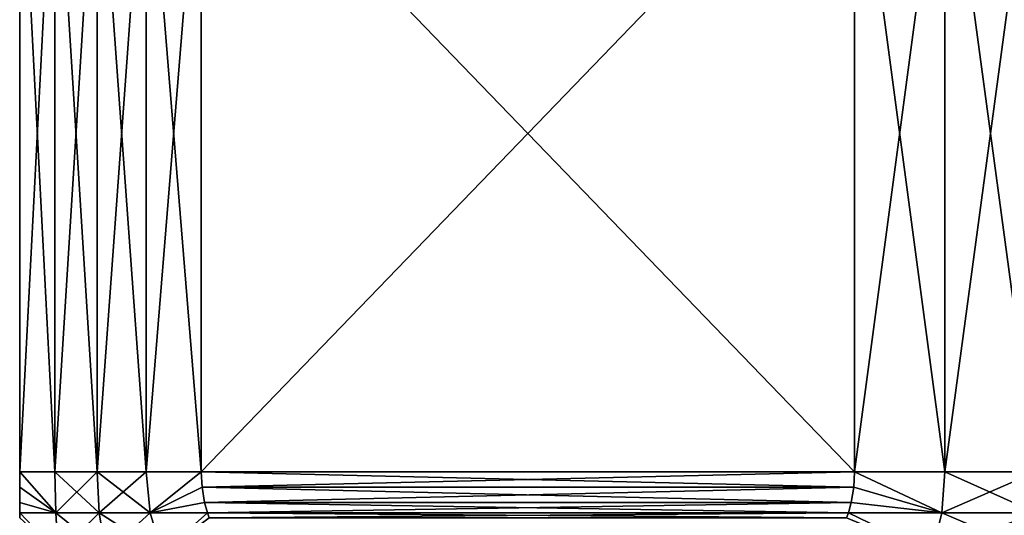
# Model space of a CAD drawing. Header units: metres. Extents: x -109 to 109, y -78 to 121.
# Tile 268 of 656: x -91.5 to -76.97, y 73.28 to 80.6. Entities that reach past the tile are written whole.
import ezdxf

# ---------------------------------------------------------------- set-up
doc = ezdxf.new("R2010")
doc.units = ezdxf.units.M
doc.layers.add('solid_508554_SW0001', color=7, linetype='CONTINUOUS')

msp = doc.modelspace()

# ---------------------------------------------------------------- linework, layer by layer
at = {"layer": 'solid_508554_SW0001'}
for points in [[(-90.979362, 73.925629, -25.192062), (-90.979362, 83.925629, -25.192062), (-91.5, 83.925629, -26.432236)], [(-91.5, 73.925629, -37.567764), (-91.5, 83.925629, -26.432236), (-91.5, 83.925629, -37.567764)], [(-90.979362, 73.925629, -25.192062), (-91.5, 83.925629, -26.432236), (-91.5, 73.925629, -26.432236)], [(-91.5, 73.925629, -37.567764), (-91.5, 73.925629, -26.432236), (-91.5, 83.925629, -26.432236)], [(-91.5, 73.925629, -37.567764), (-91.5, 83.925629, -37.567764), (-90.979362, 83.925629, -38.807938)], [(-91.5, 73.925629, -37.567764), (-90.979362, 83.925629, -38.807938), (-90.979362, 73.925629, -38.807938)], [(-90.356407, 73.925629, -24), (-90.356407, 83.925629, -24), (-90.979362, 83.925629, -25.192062)], [(-90.356407, 73.925629, -24), (-90.979362, 83.925629, -25.192062), (-90.979362, 73.925629, -25.192062)], [(-90.979362, 73.925629, -38.807938), (-90.979362, 83.925629, -38.807938), (-90.356407, 83.925629, -40)], [(-90.979362, 73.925629, -38.807938), (-90.356407, 83.925629, -40), (-90.356407, 73.925629, -40)], [(-89.635529, 73.925629, -22.864471), (-89.635529, 83.925629, -22.864471), (-90.356407, 83.925629, -24)], [(-89.635529, 73.925629, -22.864471), (-90.356407, 83.925629, -24), (-90.356407, 73.925629, -24)], [(-90.356407, 73.925629, -40), (-90.356407, 83.925629, -40), (-89.635529, 83.925629, -41.135529)], [(-90.356407, 73.925629, -40), (-89.635529, 83.925629, -41.135529), (-89.635529, 73.925629, -41.135529)], [(-88.821823, 73.925629, -21.793501), (-88.821823, 83.925629, -21.793501), (-89.635529, 83.925629, -22.864471)], [(-88.821823, 73.925629, -21.793501), (-89.635529, 83.925629, -22.864471), (-89.635529, 73.925629, -22.864471)], [(-89.635529, 73.925629, -41.135529), (-89.635529, 83.925629, -41.135529), (-88.821823, 83.925629, -42.206497)], [(-89.635529, 73.925629, -41.135529), (-88.821823, 83.925629, -42.206497), (-88.821823, 73.925629, -42.206497)], [(-88.821823, 73.925629, -21.793501), (-79.178177, 83.925629, -16.225737), (-88.821823, 83.925629, -21.793501)], [(-88.821823, 73.925629, -21.793501), (-79.178177, 73.925629, -16.225737), (-79.178177, 83.925629, -16.225737)], [(-79.178177, 73.925629, -47.774261), (-88.821823, 83.925629, -42.206497), (-79.178177, 83.925629, -47.774261)], [(-88.821823, 73.925629, -42.206497), (-88.821823, 83.925629, -42.206497), (-79.178177, 73.925629, -47.774261)], [(-77.843834, 73.925629, -16.056534), (-77.843834, 83.925629, -16.056534), (-79.178177, 83.925629, -16.225737)], [(-77.843834, 73.925629, -16.056534), (-79.178177, 83.925629, -16.225737), (-79.178177, 73.925629, -16.225737)], [(-79.178177, 73.925629, -47.774261), (-79.178177, 83.925629, -47.774261), (-77.843834, 83.925629, -47.943466)], [(-79.178177, 73.925629, -47.774261), (-77.843834, 83.925629, -47.943466), (-77.843834, 73.925629, -47.943466)], [(-76.5, 73.925629, -16), (-76.5, 83.925629, -16), (-77.843834, 83.925629, -16.056534)], [(-76.5, 73.925629, -16), (-77.843834, 83.925629, -16.056534), (-77.843834, 73.925629, -16.056534)], [(-77.843834, 73.925629, -47.943466), (-77.843834, 83.925629, -47.943466), (-76.5, 83.925629, -48)], [(-77.843834, 73.925629, -47.943466), (-76.5, 83.925629, -48), (-76.5, 73.925629, -48)], [(-91.5, 73.925629, -26.432236), (-91.5, 73.700027, -26.446882), (-90.968018, 73.32135, -25.254261)], [(-90.979362, 73.925629, -25.192062), (-91.5, 73.925629, -26.432236), (-90.968018, 73.32135, -25.254261)], [(-91.5, 73.700027, -37.55312), (-91.5, 73.700027, -26.446882), (-91.5, 73.925629, -26.432236)], [(-91.5, 73.700027, -37.55312), (-91.5, 73.925629, -26.432236), (-91.5, 73.925629, -37.567764)], [(-90.968018, 73.32135, -38.745739), (-91.5, 73.925629, -37.567764), (-90.979362, 73.925629, -38.807938)], [(-90.968018, 73.32135, -38.745739), (-91.5, 73.700027, -37.55312), (-91.5, 73.925629, -37.567764)], [(-90.979362, 73.925629, -25.192062), (-90.968018, 73.32135, -25.254261), (-90.324669, 73.32135, -24.018324)], [(-90.356407, 73.925629, -24), (-90.979362, 73.925629, -25.192062), (-90.324669, 73.32135, -24.018324)], [(-90.968018, 73.32135, -38.745739), (-90.979362, 73.925629, -38.807938), (-90.356407, 73.925629, -40)], [(-90.324669, 73.32135, -39.981674), (-90.968018, 73.32135, -38.745739), (-90.356407, 73.925629, -40)], [(-90.356407, 73.925629, -24), (-90.324669, 73.32135, -24.018324), (-89.575989, 73.32135, -22.843199)], [(-89.635529, 73.925629, -22.864471), (-90.356407, 73.925629, -24), (-89.575989, 73.32135, -22.843199)], [(-90.324669, 73.32135, -39.981674), (-90.356407, 73.925629, -40), (-89.635529, 73.925629, -41.135529)], [(-89.575989, 73.32135, -41.156803), (-90.324669, 73.32135, -39.981674), (-89.635529, 73.925629, -41.135529)], [(-88.821823, 73.925629, -21.793501), (-89.635529, 73.925629, -22.864471), (-89.575989, 73.32135, -22.843199)], [(-89.575989, 73.32135, -41.156803), (-89.635529, 73.925629, -41.135529), (-88.821823, 73.925629, -42.206497)], [(-88.809143, 73.70002, -21.786177), (-88.821823, 73.925629, -21.793501), (-89.575989, 73.32135, -22.843199)], [(-88.809143, 73.70002, -42.213821), (-89.575989, 73.32135, -41.156803), (-88.821823, 73.925629, -42.206497)], [(-88.809143, 73.70002, -21.786177), (-79.178177, 73.925629, -16.225737), (-88.821823, 73.925629, -21.793501)], [(-88.821823, 73.925629, -42.206497), (-79.178177, 73.925629, -47.774261), (-79.190857, 73.70002, -47.766941)], [(-88.809143, 73.70002, -42.213821), (-88.821823, 73.925629, -42.206497), (-79.190857, 73.70002, -47.766941)], [(-88.809143, 73.70002, -21.786177), (-79.190857, 73.70002, -16.233061), (-79.178177, 73.925629, -16.225737)], [(-79.190857, 73.70002, -16.233061), (-77.892029, 73.32135, -16.097458), (-79.178177, 73.925629, -16.225737)], [(-79.190857, 73.70002, -47.766941), (-79.178177, 73.925629, -47.774261), (-77.892029, 73.32135, -47.902542)], [(-77.892029, 73.32135, -16.097458), (-77.843834, 73.925629, -16.056534), (-79.178177, 73.925629, -16.225737)], [(-79.178177, 73.925629, -47.774261), (-77.843834, 73.925629, -47.943466), (-77.892029, 73.32135, -47.902542)], [(-77.892029, 73.32135, -16.097458), (-76.5, 73.32135, -16.03665), (-77.843834, 73.925629, -16.056534)], [(-76.5, 73.925629, -48), (-76.5, 73.32135, -47.963352), (-77.892029, 73.32135, -47.902542)], [(-77.843834, 73.925629, -47.943466), (-76.5, 73.925629, -48), (-77.892029, 73.32135, -47.902542)], [(-76.5, 73.32135, -16.03665), (-76.5, 73.925629, -16), (-77.843834, 73.925629, -16.056534)], [(-91.5, 73.700027, -26.446882), (-91.5, 73.473526, -26.491375), (-90.968018, 73.32135, -25.254261)], [(-91.5, 73.473526, -37.508625), (-91.5, 73.473526, -26.491375), (-91.5, 73.700027, -26.446882)], [(-91.5, 73.473526, -37.508625), (-91.5, 73.700027, -26.446882), (-91.5, 73.700027, -37.55312)], [(-90.968018, 73.32135, -38.745739), (-91.5, 73.473526, -37.508625), (-91.5, 73.700027, -37.55312)], [(-88.809143, 73.70002, -21.786177), (-89.575989, 73.32135, -22.843199), (-88.770607, 73.473511, -21.763929)], [(-88.809143, 73.70002, -42.213821), (-88.770607, 73.473511, -42.236069), (-89.575989, 73.32135, -41.156803)], [(-88.809143, 73.70002, -21.786177), (-88.770607, 73.473511, -21.763929), (-79.190857, 73.70002, -16.233061)], [(-88.809143, 73.70002, -42.213821), (-79.190857, 73.70002, -47.766941), (-79.229393, 73.473511, -47.74469)], [(-88.809143, 73.70002, -42.213821), (-79.229393, 73.473511, -47.74469), (-88.770607, 73.473511, -42.236069)], [(-88.770607, 73.473511, -21.763929), (-79.229393, 73.473511, -16.255308), (-79.190857, 73.70002, -16.233061)], [(-79.190857, 73.70002, -16.233061), (-79.229393, 73.473511, -16.255308), (-77.892029, 73.32135, -16.097458)], [(-79.229393, 73.473511, -47.74469), (-79.190857, 73.70002, -47.766941), (-77.892029, 73.32135, -47.902542)], [(-91.5, 73.473526, -26.491375), (-91.5, 73.321884, -26.538269), (-90.968018, 73.32135, -25.254261)], [(-91.5, 73.321884, -37.461731), (-91.5, 73.321884, -26.538269), (-91.5, 73.473526, -26.491375)], [(-91.5, 73.321884, -37.461731), (-91.5, 73.473526, -26.491375), (-91.5, 73.473526, -37.508625)], [(-90.968018, 73.32135, -38.745739), (-91.5, 73.321884, -37.461731), (-91.5, 73.473526, -37.508625)], [(-88.770607, 73.473511, -21.763929), (-89.575989, 73.32135, -22.843199), (-88.729996, 73.321884, -21.740484)], [(-88.770607, 73.473511, -42.236069), (-88.729996, 73.321884, -42.259514), (-89.575989, 73.32135, -41.156803)], [(-88.770607, 73.473511, -21.763929), (-88.729996, 73.321884, -21.740484), (-79.229393, 73.473511, -16.255308)], [(-88.770607, 73.473511, -42.236069), (-79.229393, 73.473511, -47.74469), (-79.270004, 73.321884, -47.721249)], [(-88.770607, 73.473511, -42.236069), (-79.270004, 73.321884, -47.721249), (-88.729996, 73.321884, -42.259514)], [(-88.729996, 73.321884, -21.740484), (-79.270004, 73.321884, -16.278753), (-79.229393, 73.473511, -16.255308)], [(-79.229393, 73.473511, -16.255308), (-79.270004, 73.321884, -16.278753), (-77.892029, 73.32135, -16.097458)], [(-79.229393, 73.473511, -47.74469), (-77.892029, 73.32135, -47.902542), (-79.270004, 73.321884, -47.721249)], [(-91.5, 73.321884, -26.538269), (-91.5, 73.24472, -26.567528), (-90.933426, 72.725342, -25.441113)], [(-90.968018, 73.32135, -25.254261), (-91.5, 73.321884, -26.538269), (-90.933426, 72.725342, -25.441113)], [(-91.5, 73.24472, -37.432472), (-91.5, 73.24472, -26.567528), (-91.5, 73.321884, -26.538269)], [(-91.5, 73.24472, -37.432472), (-91.5, 73.321884, -26.538269), (-91.5, 73.321884, -37.461731)], [(-90.933426, 72.725342, -38.558887), (-91.5, 73.321884, -37.461731), (-90.968018, 73.32135, -38.745739)], [(-90.933426, 72.725342, -38.558887), (-91.5, 73.24472, -37.432472), (-91.5, 73.321884, -37.461731)], [(-90.968018, 73.32135, -25.254261), (-90.933426, 72.725342, -25.441113), (-90.22979, 72.725342, -24.073103)], [(-90.324669, 73.32135, -24.018324), (-90.968018, 73.32135, -25.254261), (-90.22979, 72.725342, -24.073103)], [(-90.933426, 72.725342, -38.558887), (-90.968018, 73.32135, -38.745739), (-90.324669, 73.32135, -39.981674)], [(-90.22979, 72.725342, -39.926895), (-90.933426, 72.725342, -38.558887), (-90.324669, 73.32135, -39.981674)], [(-90.324669, 73.32135, -24.018324), (-90.22979, 72.725342, -24.073103), (-89.396873, 72.725342, -22.779732)], [(-89.575989, 73.32135, -22.843199), (-90.324669, 73.32135, -24.018324), (-89.396873, 72.725342, -22.779732)], [(-90.22979, 72.725342, -39.926895), (-90.324669, 73.32135, -39.981674), (-89.575989, 73.32135, -41.156803)], [(-89.396873, 72.725342, -41.220268), (-90.22979, 72.725342, -39.926895), (-89.575989, 73.32135, -41.156803)], [(-88.729996, 73.321884, -21.740484), (-89.575989, 73.32135, -22.843199), (-89.396873, 72.725342, -22.779732)], [(-89.396873, 72.725342, -41.220268), (-89.575989, 73.32135, -41.156803), (-88.729996, 73.321884, -42.259514)], [(-88.704651, 73.244705, -21.725853), (-88.729996, 73.321884, -21.740484), (-89.396873, 72.725342, -22.779732)], [(-89.396873, 72.725342, -41.220268), (-88.729996, 73.321884, -42.259514), (-88.704651, 73.244705, -42.274147)], [(-88.704651, 73.244705, -21.725853), (-79.270004, 73.321884, -16.278753), (-88.729996, 73.321884, -21.740484)], [(-88.729996, 73.321884, -42.259514), (-79.270004, 73.321884, -47.721249), (-79.295349, 73.244705, -47.706615)], [(-88.704651, 73.244705, -42.274147), (-88.729996, 73.321884, -42.259514), (-79.295349, 73.244705, -47.706615)], [(-88.704651, 73.244705, -21.725853), (-79.295349, 73.244705, -16.293386), (-79.270004, 73.321884, -16.278753)], [(-78.036552, 72.725342, -16.220842), (-79.270004, 73.321884, -16.278753), (-79.295349, 73.244705, -16.293386)], [(-79.295349, 73.244705, -47.706615), (-79.270004, 73.321884, -47.721249), (-78.036552, 72.725342, -47.779156)], [(-78.036552, 72.725342, -16.220842), (-77.892029, 73.32135, -16.097458), (-79.270004, 73.321884, -16.278753)], [(-79.270004, 73.321884, -47.721249), (-77.892029, 73.32135, -47.902542), (-78.036552, 72.725342, -47.779156)], [(-78.036552, 72.725342, -16.220842), (-76.5, 72.725342, -16.146206), (-77.892029, 73.32135, -16.097458)], [(-76.5, 73.32135, -47.963352), (-76.5, 72.725342, -47.853794), (-78.036552, 72.725342, -47.779156)], [(-77.892029, 73.32135, -47.902542), (-76.5, 73.32135, -47.963352), (-78.036552, 72.725342, -47.779156)], [(-76.5, 72.725342, -16.146206), (-76.5, 73.32135, -16.03665), (-77.892029, 73.32135, -16.097458)]]:
    msp.add_3dface(points, dxfattribs=at)

doc.saveas('drawing.dxf')
